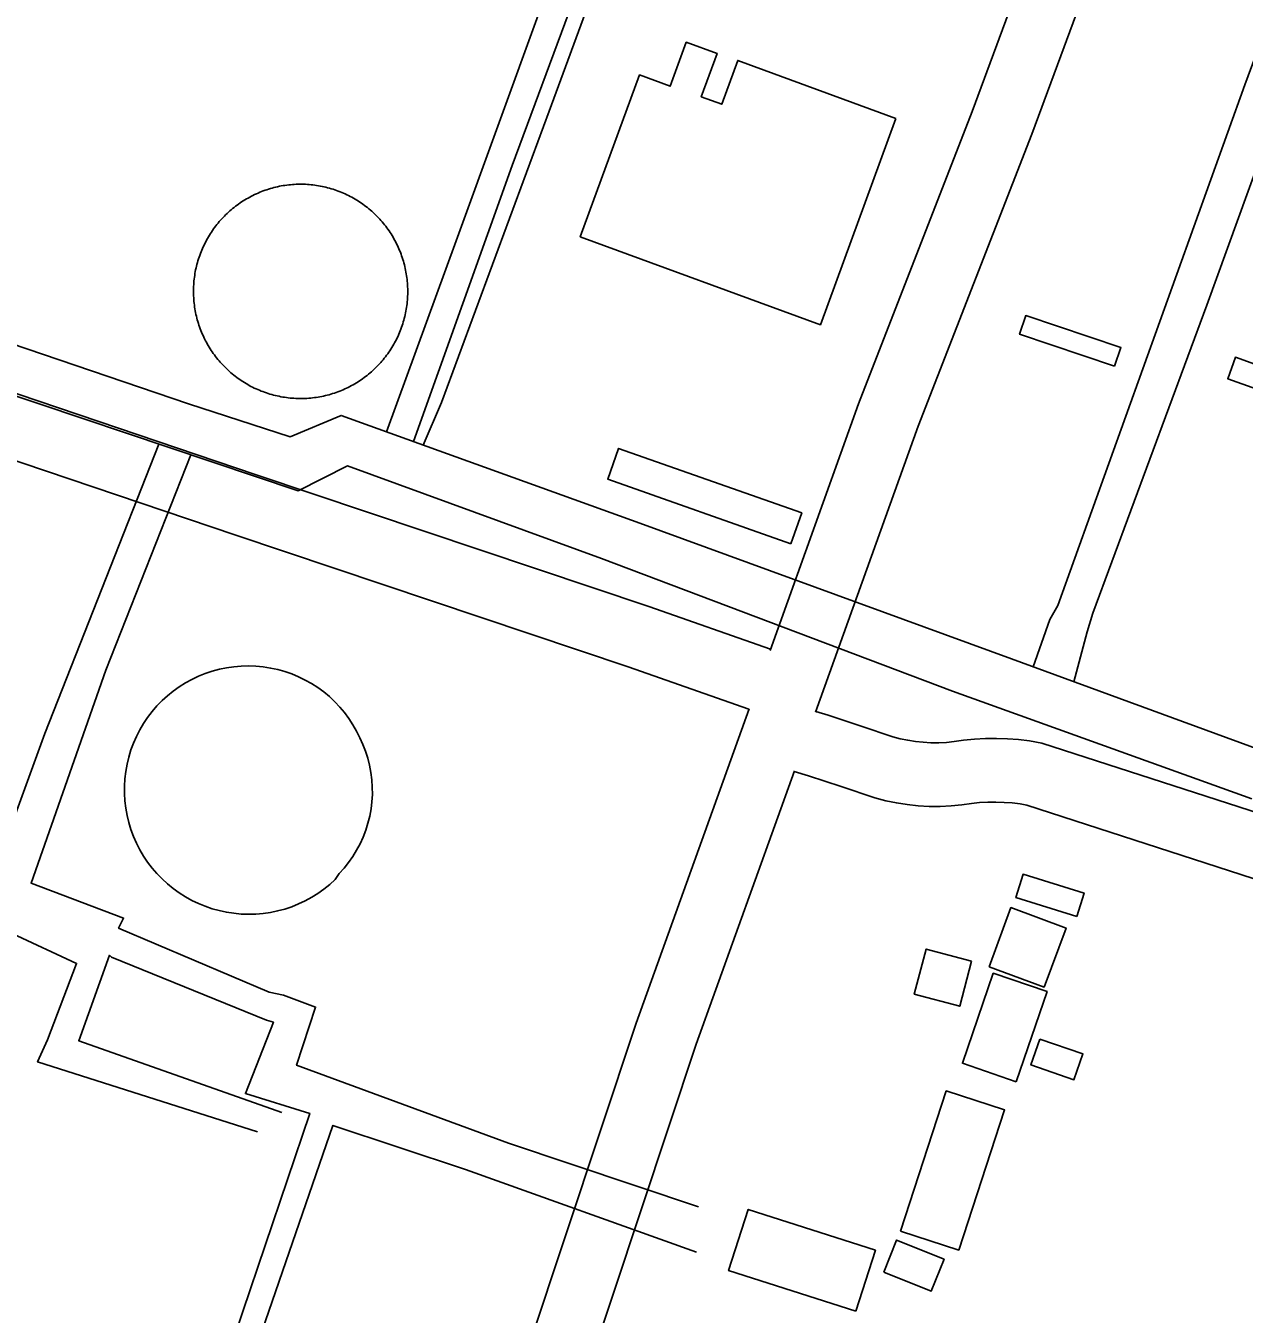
# Model space of a CAD drawing. Extents: x 3677843 to 3715951, y 511991 to 537744.
# Drawn here: x 3711822 to 3712396, y 523919 to 524526 of the extents above; entities that cross this region are included whole.
import ezdxf

# ---------------------------------------------------------------- set-up
doc = ezdxf.new("R2010")
doc.units = 0
for name, color, linetype in [('V-BLDG-OTLN', 7, 'Continuous'), ('V-DOMW-TANK', 7, 'Continuous'), ('V-ROAD-CNTR', 7, 'Continuous'), ('V-UTIL-LINE', 7, 'Continuous')]:
    doc.layers.add(name, color=color, linetype=linetype)

msp = doc.modelspace()

# ---------------------------------------------------------------- linework, layer by layer
at = {"layer": 'V-BLDG-OTLN'}
for points in [[(3712232.01, 524482.29), (3712196.4, 524385.05), (3712083.22, 524426.5), (3712111.15, 524502.75), (3712125.59, 524497.46), (3712133.18, 524518.18), (3712147.67, 524512.87), (3712140.2, 524492.47), (3712149.9, 524488.92), (3712157.46, 524509.58)], [(3712335.09, 524365.58), (3712290.26, 524380.56), (3712293.19, 524389.34), (3712338.03, 524374.36)], [(3712415.77, 524349.74), (3712388.39, 524359.58), (3712392.04, 524369.73), (3712419.42, 524359.89)], [(3712182.5, 524281.74), (3712096.13, 524312.19), (3712101.27, 524326.77), (3712187.64, 524296.32)], [(3712317.32, 524106.17), (3712288.53, 524115.06), (3712291.93, 524126.04), (3712320.71, 524117.15)], [(3712275.88, 524082.49), (3712286.19, 524110.33), (3712312.17, 524100.72), (3712301.86, 524072.87)], [(3712267.67, 524085.11), (3712262.06, 524063.88), (3712240.65, 524069.53), (3712246.25, 524090.76)], [(3712288.74, 524028.29), (3712263.35, 524036.96), (3712277.87, 524079.44), (3712303.26, 524070.76)], [(3712299.82, 524048.4), (3712320.12, 524041.38), (3712315.9, 524029.2), (3712295.61, 524036.23)], [(3712234.21, 523957.89), (3712255.74, 524023.96), (3712283.18, 524015.02), (3712261.64, 523948.94)], [(3712213.07, 523920.11), (3712153.14, 523939.3), (3712162.35, 523968.08), (3712222.29, 523948.89)], [(3712226.23, 523938.54), (3712232.33, 523953.64), (3712254.69, 523944.62), (3712248.59, 523929.52)]]:
    msp.add_lwpolyline(points, close=True, dxfattribs=at)
at = {"layer": 'V-DOMW-TANK'}
for points in [[(3711908.37, 524427.22), (3711908.84, 524427.96), (3711909.32, 524428.7), (3711909.82, 524429.43), (3711910.32, 524430.16), (3711910.84, 524430.87), (3711911.37, 524431.57), (3711911.92, 524432.26), (3711912.47, 524432.95), (3711913.04, 524433.62), (3711913.62, 524434.29), (3711914.21, 524434.94), (3711914.81, 524435.58), (3711915.43, 524436.21), (3711916.05, 524436.84), (3711916.69, 524437.45), (3711917.33, 524438.05), (3711917.99, 524438.64), (3711918.66, 524439.21), (3711919.33, 524439.78), (3711920.02, 524440.33), (3711920.71, 524440.87), (3711921.42, 524441.4), (3711922.13, 524441.92), (3711922.85, 524442.42), (3711923.59, 524442.92), (3711924.33, 524443.4), (3711925.07, 524443.86), (3711925.83, 524444.31), (3711926.6, 524444.75), (3711927.37, 524445.18), (3711928.15, 524445.59), (3711928.93, 524445.99), (3711929.72, 524446.37), (3711930.52, 524446.74), (3711931.33, 524447.1), (3711932.14, 524447.44), (3711932.96, 524447.77), (3711933.78, 524448.09), (3711934.61, 524448.39), (3711935.44, 524448.67), (3711936.28, 524448.94), (3711937.13, 524449.2), (3711937.97, 524449.44), (3711938.83, 524449.67), (3711939.68, 524449.88), (3711940.54, 524450.08), (3711941.4, 524450.26), (3711942.27, 524450.42), (3711943.14, 524450.57), (3711944.01, 524450.71), (3711944.88, 524450.83), (3711945.76, 524450.94), (3711946.63, 524451.03), (3711947.51, 524451.1), (3711948.39, 524451.16), (3711949.27, 524451.21), (3711950.15, 524451.24), (3711951.03, 524451.25), (3711951.91, 524451.25), (3711952.79, 524451.23), (3711953.68, 524451.2), (3711954.56, 524451.15), (3711955.44, 524451.09), (3711956.31, 524451.01), (3711957.19, 524450.92), (3711958.06, 524450.81), (3711958.94, 524450.68), (3711959.81, 524450.55), (3711960.67, 524450.39), (3711961.54, 524450.22), (3711962.4, 524450.04), (3711963.26, 524449.83), (3711964.11, 524449.62), (3711964.96, 524449.39), (3711965.81, 524449.15), (3711966.65, 524448.89), (3711967.49, 524448.61), (3711968.33, 524448.32), (3711969.15, 524448.02), (3711969.97, 524447.7), (3711970.79, 524447.37), (3711971.6, 524447.03), (3711972.41, 524446.67), (3711973.2, 524446.29), (3711974, 524445.9), (3711974.78, 524445.5), (3711975.56, 524445.09), (3711976.33, 524444.66), (3711977.09, 524444.22), (3711977.84, 524443.76), (3711978.59, 524443.29), (3711979.33, 524442.81), (3711980.06, 524442.32), (3711980.78, 524441.81), (3711981.49, 524441.29), (3711982.19, 524440.76), (3711982.89, 524440.21), (3711983.57, 524439.66), (3711984.25, 524439.09), (3711984.91, 524438.51)], [(3711984.91, 524438.51), (3711985.56, 524437.92), (3711986.21, 524437.32), (3711986.84, 524436.7), (3711987.46, 524436.08), (3711988.07, 524435.45), (3711988.67, 524434.8), (3711989.26, 524434.14), (3711989.84, 524433.48), (3711990.41, 524432.8), (3711990.96, 524432.11), (3711991.5, 524431.42), (3711992.03, 524430.72), (3711992.54, 524430), (3711993.05, 524429.28), (3711993.54, 524428.55), (3711994.02, 524427.8), (3711994.48, 524427.06), (3711994.94, 524426.3), (3711995.38, 524425.54), (3711995.8, 524424.77), (3711996.21, 524423.99), (3711996.61, 524423.2), (3711997, 524422.41), (3711997.37, 524421.61), (3711997.73, 524420.8), (3711998.07, 524419.99), (3711998.4, 524419.17), (3711998.71, 524418.35), (3711999.01, 524417.52), (3711999.3, 524416.69), (3711999.57, 524415.84), (3711999.82, 524415.01), (3712000.06, 524414.16), (3712000.29, 524413.31), (3712000.5, 524412.45), (3712000.7, 524411.59), (3712000.88, 524410.73), (3712001.05, 524409.86), (3712001.2, 524408.99), (3712001.33, 524408.12), (3712001.46, 524407.25), (3712001.56, 524406.38), (3712001.65, 524405.5), (3712001.73, 524404.62), (3712001.79, 524403.74), (3712001.83, 524402.86), (3712001.86, 524401.98), (3712001.88, 524401.1), (3712001.88, 524400.22), (3712001.85, 524399.34), (3712001.82, 524398.46), (3712001.77, 524397.57), (3712001.71, 524396.7), (3712001.63, 524395.82), (3712001.54, 524394.94), (3712001.43, 524394.07), (3712001.31, 524393.19), (3712001.17, 524392.33), (3712001.01, 524391.46), (3712000.84, 524390.59), (3712000.66, 524389.73), (3712000.46, 524388.87), (3712000.24, 524388.02), (3712000.01, 524387.17), (3711999.77, 524386.32), (3711999.51, 524385.48), (3711999.24, 524384.64), (3711998.95, 524383.81), (3711998.64, 524382.98), (3711998.32, 524382.16), (3711997.99, 524381.34), (3711997.65, 524380.53), (3711997.29, 524379.72), (3711996.92, 524378.93), (3711996.53, 524378.14), (3711996.13, 524377.35), (3711995.71, 524376.57), (3711995.28, 524375.81), (3711994.84, 524375.04), (3711994.38, 524374.29), (3711993.92, 524373.54), (3711993.43, 524372.8), (3711992.94, 524372.07), (3711992.43, 524371.35), (3711991.92, 524370.64), (3711991.38, 524369.94), (3711990.84, 524369.24), (3711990.28, 524368.56), (3711989.71, 524367.89), (3711989.14, 524367.22), (3711988.54, 524366.57), (3711987.94, 524365.92), (3711987.33, 524365.29), (3711986.7, 524364.67), (3711986.07, 524364.06), (3711985.42, 524363.46), (3711984.77, 524362.87), (3711984.1, 524362.29), (3711983.43, 524361.73), (3711982.74, 524361.17)], [(3711906.95, 524376.74), (3711906.54, 524377.52), (3711906.14, 524378.31), (3711905.76, 524379.1), (3711905.39, 524379.9), (3711905.03, 524380.7), (3711904.69, 524381.52), (3711904.36, 524382.33), (3711904.04, 524383.16), (3711903.74, 524383.98), (3711903.46, 524384.82), (3711903.19, 524385.66), (3711902.93, 524386.5), (3711902.69, 524387.35), (3711902.46, 524388.2), (3711902.25, 524389.06), (3711902.06, 524389.92), (3711901.87, 524390.78), (3711901.71, 524391.64), (3711901.56, 524392.51), (3711901.42, 524393.38), (3711901.3, 524394.26), (3711901.19, 524395.13), (3711901.1, 524396.01), (3711901.03, 524396.89), (3711900.97, 524397.76), (3711900.92, 524398.64), (3711900.9, 524399.53), (3711900.88, 524400.41), (3711900.88, 524401.29), (3711900.9, 524402.17), (3711900.93, 524403.05), (3711900.98, 524403.93), (3711901.04, 524404.81), (3711901.12, 524405.69), (3711901.21, 524406.56), (3711901.33, 524407.44), (3711901.45, 524408.31), (3711901.59, 524409.18), (3711901.74, 524410.05), (3711901.91, 524410.91), (3711902.1, 524411.78), (3711902.3, 524412.63), (3711902.51, 524413.49), (3711902.74, 524414.34), (3711902.99, 524415.19), (3711903.25, 524416.03), (3711903.52, 524416.86), (3711903.81, 524417.7), (3711904.11, 524418.53), (3711904.43, 524419.35), (3711904.76, 524420.17), (3711905.11, 524420.98), (3711905.47, 524421.78), (3711905.84, 524422.58), (3711906.23, 524423.37), (3711906.63, 524424.15), (3711907.04, 524424.93), (3711907.47, 524425.7), (3711907.92, 524426.46), (3711908.37, 524427.22)], [(3711982.74, 524361.17), (3711982.04, 524360.63), (3711981.34, 524360.1), (3711980.62, 524359.59), (3711979.9, 524359.08), (3711979.17, 524358.59), (3711978.43, 524358.11), (3711977.68, 524357.65), (3711976.93, 524357.2), (3711976.16, 524356.75), (3711975.39, 524356.33), (3711974.61, 524355.92), (3711973.82, 524355.52), (3711973.03, 524355.13), (3711972.23, 524354.76), (3711971.43, 524354.41), (3711970.62, 524354.06), (3711969.8, 524353.73), (3711968.97, 524353.42), (3711968.15, 524353.12), (3711967.31, 524352.83), (3711966.47, 524352.56), (3711965.63, 524352.31), (3711964.78, 524352.07), (3711963.93, 524351.84), (3711963.07, 524351.63), (3711962.21, 524351.43), (3711961.35, 524351.25), (3711960.48, 524351.08), (3711959.62, 524350.93), (3711958.75, 524350.8), (3711957.87, 524350.67), (3711957, 524350.57), (3711956.12, 524350.48), (3711955.24, 524350.4), (3711954.37, 524350.34), (3711953.48, 524350.3), (3711952.6, 524350.27), (3711951.72, 524350.26), (3711950.84, 524350.26), (3711949.96, 524350.28), (3711949.08, 524350.31), (3711948.2, 524350.35), (3711947.32, 524350.42), (3711946.44, 524350.5), (3711945.57, 524350.59), (3711944.69, 524350.7), (3711943.82, 524350.82), (3711942.95, 524350.96), (3711942.08, 524351.12), (3711941.22, 524351.29), (3711940.36, 524351.47), (3711939.5, 524351.67), (3711938.64, 524351.89), (3711937.79, 524352.12), (3711936.94, 524352.36), (3711936.1, 524352.62), (3711935.26, 524352.89), (3711934.43, 524353.18), (3711933.6, 524353.49), (3711932.78, 524353.8), (3711931.96, 524354.14), (3711931.15, 524354.48), (3711930.35, 524354.84), (3711929.55, 524355.21), (3711928.76, 524355.6), (3711927.98, 524356), (3711927.2, 524356.42), (3711926.43, 524356.85), (3711925.67, 524357.29), (3711924.91, 524357.75), (3711924.16, 524358.21), (3711923.43, 524358.7), (3711922.7, 524359.19), (3711921.98, 524359.69), (3711921.26, 524360.22), (3711920.56, 524360.75), (3711919.87, 524361.29), (3711919.18, 524361.85), (3711918.51, 524362.42), (3711917.84, 524362.99), (3711917.19, 524363.58), (3711916.55, 524364.19), (3711915.92, 524364.8), (3711915.29, 524365.43), (3711914.68, 524366.06), (3711914.08, 524366.71), (3711913.49, 524367.36), (3711912.92, 524368.03), (3711912.35, 524368.7), (3711911.8, 524369.39), (3711911.25, 524370.09), (3711910.73, 524370.79), (3711910.21, 524371.51), (3711909.71, 524372.23), (3711909.22, 524372.96), (3711908.74, 524373.7), (3711908.27, 524374.45), (3711907.82, 524375.2), (3711907.38, 524375.97), (3711906.95, 524376.74)], [(3711982.09, 524146.78), (3711980.85, 524143.56), (3711979.42, 524140.42), (3711977.8, 524137.38), (3711975.99, 524134.44), (3711974, 524131.62), (3711971.85, 524128.92), (3711969.53, 524126.37), (3711967.65, 524123.53), (3711965.08, 524121.21), (3711962.37, 524119.04), (3711959.54, 524117.03), (3711956.59, 524115.2), (3711953.55, 524113.54), (3711950.41, 524112.06), (3711947.19, 524110.78), (3711943.89, 524109.68), (3711940.54, 524108.79), (3711937.15, 524108.09), (3711933.71, 524107.59), (3711930.26, 524107.3), (3711926.79, 524107.21), (3711923.32, 524107.32), (3711919.87, 524107.65), (3711916.44, 524108.17), (3711913.05, 524108.9), (3711909.7, 524109.82), (3711906.42, 524110.94), (3711903.21, 524112.26), (3711900.08, 524113.76), (3711897.05, 524115.44), (3711894.12, 524117.3), (3711891.31, 524119.33), (3711888.62, 524121.52), (3711886.06, 524123.86), (3711883.65, 524126.36), (3711881.39, 524128.99), (3711879.28, 524131.74), (3711877.35, 524134.63), (3711875.59, 524137.61), (3711874.01, 524140.7), (3711872.61, 524143.88), (3711871.4, 524147.13), (3711870.39, 524150.45), (3711869.58, 524153.82), (3711868.96, 524157.23), (3711868.55, 524160.68), (3711868.34, 524164.14), (3711868.34, 524167.61), (3711868.54, 524171.07), (3711868.95, 524174.52), (3711869.56, 524177.93), (3711870.37, 524181.31), (3711871.38, 524184.62), (3711872.58, 524187.88), (3711873.97, 524191.05), (3711875.55, 524194.14), (3711877.32, 524197.12), (3711879.26, 524200), (3711881.36, 524202.76), (3711883.63, 524205.38), (3711886.05, 524207.87), (3711888.61, 524210.21), (3711891.31, 524212.39), (3711894.13, 524214.4), (3711897.07, 524216.24), (3711900.11, 524217.91), (3711903.25, 524219.39), (3711906.46, 524220.68), (3711909.76, 524221.78), (3711913.11, 524222.68), (3711916.5, 524223.38), (3711919.94, 524223.87), (3711923.39, 524224.16), (3711926.86, 524224.24), (3711930.33, 524224.12), (3711933.78, 524223.79), (3711937.21, 524223.25), (3711940.59, 524222.51), (3711943.93, 524221.57), (3711947.21, 524220.44), (3711950.41, 524219.11), (3711953.53, 524217.59), (3711956.55, 524215.89), (3711959.47, 524214.01), (3711962.27, 524211.96), (3711964.94, 524209.75), (3711967.47, 524207.38), (3711969.86, 524204.86), (3711972.1, 524202.21), (3711974.17, 524199.43), (3711976.07, 524196.53), (3711977.8, 524193.53), (3711979.35, 524190.42), (3711980.7, 524187.23), (3711981.96, 524184.02), (3711983.02, 524180.73), (3711983.87, 524177.39), (3711984.52, 524174), (3711984.96, 524170.58), (3711985.18, 524167.13)], [(3711985.18, 524167.13), (3711985.19, 524163.68), (3711984.99, 524160.24), (3711984.58, 524156.81), (3711983.96, 524153.42), (3711983.13, 524150.07), (3711982.09, 524146.78)]]:
    msp.add_lwpolyline(points, dxfattribs=at)
at = {"layer": 'V-ROAD-CNTR'}
for points in [[(3712684.74, 524800.72), (3712624.96, 524796.45), (3712547.3, 524770.03), (3712483.83, 524735.82), (3712419.17, 524701.23), (3712368.18, 524669.63), (3712328.51, 524629.95), (3712309.33, 524597.41), (3712267.95, 524485.54), (3712214.34, 524347.72), (3712172.65, 524231.58)], [(3712611.3, 524760.11), (3712559.33, 524742.43), (3712498.02, 524709.39), (3712434.16, 524675.23), (3712386.94, 524645.96), (3712352.42, 524611.43), (3712336.54, 524584.49), (3712296, 524474.9), (3712242.45, 524337.22), (3712194.09, 524202.52)], [(3712549, 524544.19), (3712494.95, 524395.51), (3712436.14, 524235.3), (3712409.24, 524152.73), (3712300.81, 524187.88), (3712294.94, 524188.87), (3712289.8, 524189.51), (3712284.62, 524189.91), (3712279.44, 524190.08), (3712274.26, 524190.02), (3712269.08, 524189.73), (3712263.92, 524189.21), (3712259.49, 524188.56), (3712255.83, 524188.21), (3712252.17, 524188.04), (3712248.5, 524188.05), (3712244.83, 524188.25), (3712241.18, 524188.63), (3712237.56, 524189.19), (3712233.96, 524189.93), (3712230.6, 524190.8), (3712215.64, 524195.9), (3712199.99, 524201.01), (3712194.2, 524202.82)], [(3712577.13, 524533.76), (3712523.13, 524385.21), (3712464.49, 524225.48), (3712428.48, 524114.96), (3712293.66, 524158.67), (3712290.62, 524159.18), (3712286.8, 524159.65), (3712282.97, 524159.95), (3712279.12, 524160.07), (3712275.27, 524160.03), (3712271.43, 524159.81), (3712267.6, 524159.43), (3712263.1, 524158.77), (3712257.96, 524158.27), (3712252.8, 524158.04), (3712247.64, 524158.06), (3712242.48, 524158.33), (3712237.34, 524158.87), (3712232.24, 524159.65), (3712227.18, 524160.7), (3712221.99, 524162.04), (3712206.14, 524167.44), (3712190.86, 524172.44), (3712184.05, 524174.56)], [(3712172.85, 524232.14), (3712115.58, 524252.26), (3711930.45, 524314.27), (3711762.39, 524371.1), (3711591.01, 524426.99), (3711535.28, 524445.27), (3711468.15, 524467.3), (3711300.82, 524526.88)], [(3712162.71, 524203.9), (3712105.85, 524223.88), (3711920.88, 524285.83), (3711752.93, 524342.63), (3711581.68, 524398.47), (3711541.49, 524411.66)], [(3712162.75, 524204), (3712109.56, 524055.84), (3711992.65, 523704.14), (3711882.07, 523423.12), (3711819.09, 523234.32), (3711750.92, 522919.23)], [(3712184.14, 524174.81), (3712137.91, 524046.03), (3712020.86, 523693.9), (3711910.28, 523412.87), (3711848.07, 523226.38), (3711780.78, 522915.35)]]:
    msp.add_lwpolyline(points, dxfattribs=at)
at = {"layer": 'V-UTIL-LINE'}
for points in [[(3712172.87, 524834.6), (3712163.42, 524806.8), (3712113.58, 524670.86), (3712064.68, 524534.44), (3712024.72, 524424.55), (3711991.88, 524334.56)], [(3712004.6, 524329.97), (3712051.14, 524460.11), (3712108.03, 524613.58), (3712163.05, 524762.32), (3712179.98, 524806.84), (3712189.19, 524829.15)], [(3712185.2, 524802.12), (3712132.06, 524658.12), (3712068.58, 524485.7), (3712017.8, 524348.33), (3712009.07, 524328.35)], [(3712296.7, 524223.8), (3712304.49, 524246.07), (3712308.38, 524252.74), (3712396.44, 524498.13), (3712434.74, 524601.54), (3712451.97, 524596.69), (3712378.49, 524394.18), (3712324.83, 524249.06), (3712322.11, 524240.25), (3712315.86, 524216.79)], [(3712399.74, 524161.55), (3712258.59, 524212.33), (3712093.27, 524274.88), (3711973.43, 524318.61), (3711950.27, 524306.72), (3711828.54, 524347.6), (3711661.35, 524403.52), (3711603.31, 524422.06), (3711589.62, 524426.43), (3711536.31, 524443.45), (3711468.1, 524467.9), (3711459.1, 524472.61), (3711324.57, 524523.4), (3711199.04, 524570.9)], [(3711256.3, 524571.98), (3711422.57, 524508.49), (3711469.93, 524492.51), (3711474.2, 524491.1), (3711588.82, 524451.62), (3711722.86, 524407.45), (3711898.58, 524347.77), (3711946.42, 524332.27), (3711970.54, 524342.26), (3712111.21, 524291.49), (3712286.48, 524227.54), (3712403.47, 524184.75)], [(3711798.72, 524104.71), (3711830.81, 524192.38), (3711884.6, 524328.78)], [(3711899.63, 524323.73), (3711859.6, 524222.26), (3711824.35, 524121.85), (3711867.93, 524105.39), (3711865.57, 524100.65), (3711936.63, 524070.53), (3711943.26, 524069.12), (3711958.42, 524063.48), (3711949.5, 524036.01), (3712049.44, 523999.34), (3712138.96, 523969.26)], [(3711931.11, 524004.73), (3711827.39, 524037.61), (3711832.1, 524048.04), (3711845.74, 524084.04), (3711815.41, 524098.16)], [(3711865.64, 523678.02), (3711913.1, 523818.7), (3711915.45, 523826.75), (3711904.08, 523830.03), (3711895.08, 523833.33), (3711924.22, 523920), (3711955.7, 524013.31), (3711925.39, 524022.7), (3711938.56, 524056.34), (3711935.25, 524057.27), (3711862.29, 524086.91), (3711861.35, 524087.86), (3711846.77, 524047.6), (3711942.45, 524013.75)], [(3712138.06, 523947.96), (3712029.12, 523986.98), (3711966.6, 524007.66), (3711933.23, 523911.03), (3711911.15, 523844.72), (3711923.46, 523840.02), (3711996.89, 523810.85), (3712073.15, 523784.53), (3712079.77, 523782.18), (3712152.72, 523756.32), (3712148.96, 523745.43), (3712076.48, 523774.6), (3712070.8, 523776.95), (3711926.34, 523824.88), (3711898.16, 523732.53), (3711877.96, 523670.01)]]:
    msp.add_lwpolyline(points, dxfattribs=at)

doc.saveas('drawing.dxf')
